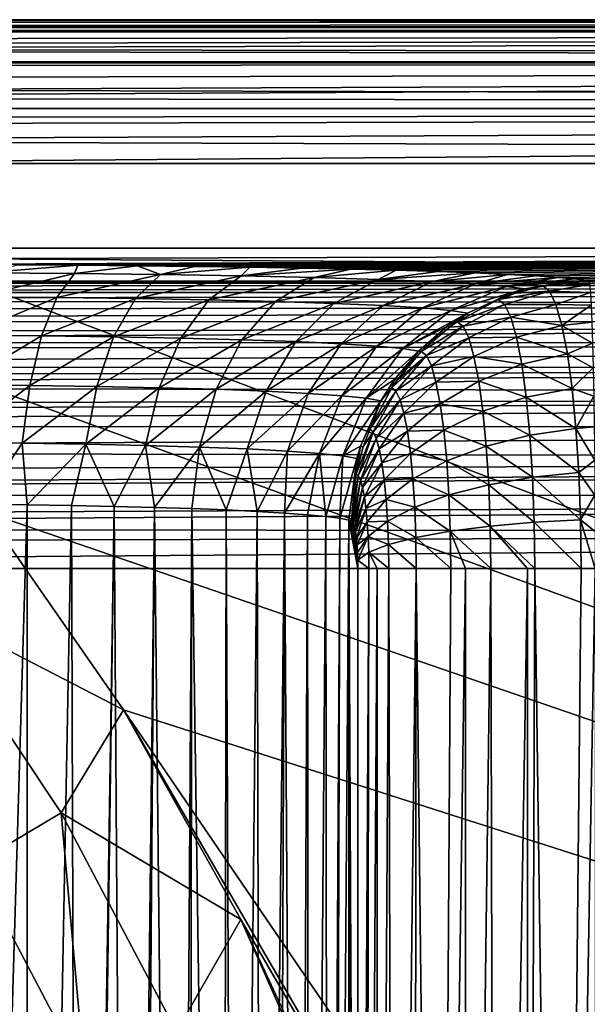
# Model space of a CAD drawing. Header units: metres. Extents: x -104 to 104, y -111 to 38.
# Tile 818 of 848: x 21 to 27, y 11 to 21. Entities that reach past the tile are written whole.
import ezdxf

# ---------------------------------------------------------------- set-up
doc = ezdxf.new("R2010")
doc.units = ezdxf.units.M
doc.layers.add('solid_509367_AD153', color=7, linetype='CONTINUOUS')

msp = doc.modelspace()

# ---------------------------------------------------------------- linework, layer by layer
at = {"layer": 'solid_509367_AD153'}
for points in [[(76.5, 21, -11.5), (88.5, 21, -17.5), (-88.5, 21, -17.5)], [(88.5, 20.886271, -18.072937), (-88.5, 21, -17.5), (88.5, 21, -17.5)], [(65, 21), (-88.5, 21, -17.5), (0, 21, 17.5)], [(75.632744, 21, -11.466357), (76.5, 21, -11.5), (-88.5, 21, -17.5)], [(74.779747, 21, -11.370247), (75.632744, 21, -11.466357), (-88.5, 21, -17.5)], [(73.94101, 21, -11.211671), (74.779747, 21, -11.370247), (-88.5, 21, -17.5)], [(73.112015, 21, -10.989048), (73.94101, 21, -11.211671), (-88.5, 21, -17.5)], [(72.297272, 21, -10.703959), (73.112015, 21, -10.989048), (-88.5, 21, -17.5)], [(71.510338, 21, -10.361142), (72.297272, 21, -10.703959), (-88.5, 21, -17.5)], [(70.751663, 21, -9.959632), (71.510338, 21, -10.361142), (-88.5, 21, -17.5)], [(70.02079, 21, -9.500394), (70.751663, 21, -9.959632), (-88.5, 21, -17.5)], [(69.329865, 21, -8.991062), (70.02079, 21, -9.500394), (-88.5, 21, -17.5)], [(68.679558, 21, -8.430799), (69.329865, 21, -8.991062), (-88.5, 21, -17.5)], [(68.069199, 21, -7.82044), (68.679558, 21, -8.430799), (-88.5, 21, -17.5)], [(67.508942, 21, -7.170133), (68.069199, 21, -7.82044), (-88.5, 21, -17.5)], [(66.999603, 21, -6.479209), (67.508942, 21, -7.170133), (-88.5, 21, -17.5)], [(66.540367, 21, -5.748336), (66.999603, 21, -6.479209), (-88.5, 21, -17.5)], [(66.138855, 21, -4.989663), (66.540367, 21, -5.748336), (-88.5, 21, -17.5)], [(65.796043, 21, -4.202725), (66.138855, 21, -4.989663), (-88.5, 21, -17.5)], [(65.510948, 21, -3.387987), (65.796043, 21, -4.202725), (-88.5, 21, -17.5)], [(65.28833, 21, -2.558991), (65.510948, 21, -3.387987), (-88.5, 21, -17.5)], [(65.129219, 21, -1.715499), (65.28833, 21, -2.558991), (-88.5, 21, -17.5)], [(65.03257, 21, -0.857749), (65.129219, 21, -1.715499), (-88.5, 21, -17.5)], [(65, 21), (65.03257, 21, -0.857749), (-88.5, 21, -17.5)], [(-88.5, 20.886271, -18.072937), (-88.5, 21, -17.5), (88.5, 20.886271, -18.072937)], [(72.297272, 21, 10.703959), (0, 21, 17.5), (88.5, 21, 17.5)], [(1.438565, 20.99082, 17.665693), (88.5, 21, 17.5), (0, 21, 17.5)], [(65.03257, 21, 0.857749), (65, 21), (0, 21, 17.5)], [(65.129219, 21, 1.715499), (65.03257, 21, 0.857749), (0, 21, 17.5)], [(65.28833, 21, 2.558991), (65.129219, 21, 1.715499), (0, 21, 17.5)], [(65.510948, 21, 3.387987), (65.28833, 21, 2.558991), (0, 21, 17.5)], [(65.796043, 21, 4.202725), (65.510948, 21, 3.387987), (0, 21, 17.5)], [(66.138855, 21, 4.989663), (65.796043, 21, 4.202725), (0, 21, 17.5)], [(66.540367, 21, 5.748336), (66.138855, 21, 4.989663), (0, 21, 17.5)], [(66.999603, 21, 6.479209), (66.540367, 21, 5.748336), (0, 21, 17.5)], [(67.508942, 21, 7.170133), (66.999603, 21, 6.479209), (0, 21, 17.5)], [(68.069199, 21, 7.82044), (67.508942, 21, 7.170133), (0, 21, 17.5)], [(68.679558, 21, 8.430799), (68.069199, 21, 7.82044), (0, 21, 17.5)], [(69.329865, 21, 8.991062), (68.679558, 21, 8.430799), (0, 21, 17.5)], [(70.02079, 21, 9.500394), (69.329865, 21, 8.991062), (0, 21, 17.5)], [(70.751663, 21, 9.959632), (70.02079, 21, 9.500394), (0, 21, 17.5)], [(71.510338, 21, 10.361142), (70.751663, 21, 9.959632), (0, 21, 17.5)], [(72.297272, 21, 10.703959), (71.510338, 21, 10.361142), (0, 21, 17.5)], [(1.438565, 20.99082, 17.665693), (2.599583, 20.969931, 17.798836), (88.5, 21, 17.5)], [(2.599583, 20.969931, 17.798836), (2.794907, 20.965233, 17.821079), (88.5, 21, 17.5)], [(2.794907, 20.965233, 17.821079), (4.094866, 20.925119, 17.968012), (88.5, 21, 17.5)], [(88.5, 20.885818, 18.074024), (88.5, 21, 17.5), (4.094866, 20.925119, 17.968012)], [(-88.5, 20.886271, -18.072937), (88.5, 20.886271, -18.072937), (88.5, 20.561077, -18.560244)], [(-88.5, 20.886271, -18.072937), (88.5, 20.561077, -18.560244), (-88.5, 20.561077, -18.560244)], [(88.5, 20.885818, 18.074024), (4.094866, 20.925119, 17.968012), (5.176643, 20.879919, 18.08807)], [(88.5, 20.885818, 18.074024), (5.176643, 20.879919, 18.08807), (5.431446, 20.867682, 18.115993)], [(88.5, 20.885818, 18.074024), (5.431446, 20.867682, 18.115993), (6.852902, 20.787809, 18.269121)], [(88.5, 20.885818, 18.074024), (6.852902, 20.787809, 18.269121), (7.71827, 20.72963, 18.359076)], [(88.5, 20.885818, 18.074024), (7.71827, 20.72963, 18.359076), (8.364735, 20.681011, 18.424778)], [(88.5, 20.560244, 18.561077), (88.5, 20.885818, 18.074024), (8.364735, 20.681011, 18.424778)], [(88.5, 20.560244, 18.561077), (8.364735, 20.681011, 18.424778), (9.930074, 20.545269, 18.57583)], [(-88.5, 20.561077, -18.560244), (88.5, 20.561077, -18.560244), (88.5, 20.074024, -18.885818)], [(-88.5, 20.561077, -18.560244), (88.5, 20.074024, -18.885818), (-88.5, 20.074024, -18.885818)], [(88.5, 20.560244, 18.561077), (9.930074, 20.545269, 18.57583), (10.211987, 20.517963, 18.601704)], [(88.5, 20.560244, 18.561077), (10.211987, 20.517963, 18.601704), (11.512659, 20.37952, 18.71509)], [(88.5, 20.560244, 18.561077), (11.512659, 20.37952, 18.71509), (12.634016, 20.244062, 18.802448)], [(88.5, 20.560244, 18.561077), (12.634016, 20.244062, 18.802448), (13.07672, 20.185892, 18.833998)], [(88.5, 20.072937, 18.886271), (88.5, 20.560244, 18.561077), (13.07672, 20.185892, 18.833998)], [(88.5, 20.072937, 18.886271), (13.07672, 20.185892, 18.833998), (14.532368, 19.97542, 18.922665)], [(-88.5, 20.074024, -18.885818), (88.5, 19.5, -19), (-88.5, 19.5, -19)], [(-88.5, 20.074024, -18.885818), (88.5, 20.074024, -18.885818), (88.5, 19.5, -19)], [(88.5, 20.072937, 18.886271), (14.532368, 19.97542, 18.922665), (14.960504, 19.907318, 18.943638)], [(88.5, 20.072937, 18.886271), (14.960504, 19.907318, 18.943638), (15.905083, 19.745672, 18.979744)], [(88.5, 20.072937, 18.886271), (15.905083, 19.745672, 18.979744), (17.197384, 19.5, 19)], [(88.5, 20.072937, 18.886271), (17.197384, 19.5, 19), (88.5, 19.5, 19)], [(-88.5, -7.5, -19), (-88.5, 19.5, -19), (88.5, 19.5, -19)], [(-36.57795, -7.5, -19), (-88.5, -7.5, -19), (88.5, 19.5, -19)], [(-34.248123, -7.626659, -19), (-36.57795, -7.5, -19), (88.5, 19.5, -19)], [(-31.945723, -8.004942, -19), (-34.248123, -7.626659, -19), (88.5, 19.5, -19)], [(31.945723, -8.004942, -19), (-31.945723, -8.004942, -19), (88.5, 19.5, -19)], [(88.5, -7.5, 19), (17.197384, 19.5, 19), (18.989754, 17.759771, 19)], [(88.5, -7.5, 19), (88.5, 19.5, 19), (17.197384, 19.5, 19)], [(3.659123, 18.457233, 6.109375), (3.499143, 18.617212), (56.05452, 18.617212)], [(55.855282, 18.272121, -13.178531), (56.05452, 18.617212), (3.499143, 18.617212)], [(55.855282, 18.272121, -13.178531), (3.499143, 18.617212), (3.844235, 18.272121, -13.178531)], [(19.633661, 18.44628, 6.527682), (3.659123, 18.457233, 6.109375), (56.05452, 18.617212)], [(20.288412, 18.44507, 6.573839), (19.633661, 18.44628, 6.527682), (56.05452, 18.617212)], [(20.930683, 18.442413, 6.6753), (20.288412, 18.44507, 6.573839), (56.05452, 18.617212)], [(21.56208, 18.438297, 6.83248), (20.930683, 18.442413, 6.6753), (56.05452, 18.617212)], [(22.181149, 18.432734, 7.045004), (21.56208, 18.438297, 6.83248), (56.05452, 18.617212)], [(22.778181, 18.425777, 7.310598), (22.181149, 18.432734, 7.045004), (56.05452, 18.617212)], [(23.355278, 18.417406, 7.630318), (22.778181, 18.425777, 7.310598), (56.05452, 18.617212)], [(23.900295, 18.407791, 7.99751), (23.355278, 18.417406, 7.630318), (56.05452, 18.617212)], [(24.410837, 18.396955, 8.411308), (23.900295, 18.407791, 7.99751), (56.05452, 18.617212)], [(24.884159, 18.384964, 8.869212), (24.410837, 18.396955, 8.411308), (56.05452, 18.617212)], [(25.316898, 18.371859, 9.369721), (24.884159, 18.384964, 8.869212), (56.05452, 18.617212)], [(25.707644, 18.3577, 9.910377), (25.316898, 18.371859, 9.369721), (56.05452, 18.617212)], [(26.046844, 18.342749, 10.481333), (25.707644, 18.3577, 9.910377), (56.05452, 18.617212)], [(26.336111, 18.326954, 11.084579), (26.046844, 18.342749, 10.481333), (56.05452, 18.617212)], [(26.569088, 18.310757, 11.703097), (26.336111, 18.326954, 11.084579), (56.05452, 18.617212)], [(26.74481, 18.294224, 12.334442), (26.569088, 18.310757, 11.703097), (56.05452, 18.617212)], [(26.864346, 18.277285, 12.981315), (26.74481, 18.294224, 12.334442), (56.05452, 18.617212)], [(26.864346, 18.277285, 12.981315), (56.05452, 18.617212), (26.892063, 18.272121, 13.178531)], [(20.583405, 18.357265, 7.210706), (20.930683, 18.442413, 6.6753), (21.56208, 18.438297, 6.83248)], [(20.583405, 18.357265, 7.210706), (21.56208, 18.438297, 6.83248), (21.525801, 18.350767, 7.440374)], [(21.525801, 18.350767, 7.440374), (21.56208, 18.438297, 6.83248), (22.181149, 18.432734, 7.045004)], [(21.525801, 18.350767, 7.440374), (22.181149, 18.432734, 7.045004), (22.425621, 18.340521, 7.800667)], [(22.425621, 18.340521, 7.800667), (22.181149, 18.432734, 7.045004), (22.778181, 18.425777, 7.310598)], [(22.425621, 18.340521, 7.800667), (22.778181, 18.425777, 7.310598), (23.355278, 18.417406, 7.630318)], [(22.425621, 18.340521, 7.800667), (23.355278, 18.417406, 7.630318), (23.265148, 18.326765, 8.28416)], [(23.265148, 18.326765, 8.28416), (23.355278, 18.417406, 7.630318), (23.900295, 18.407791, 7.99751)], [(23.265148, 18.326765, 8.28416), (23.900295, 18.407791, 7.99751), (24.410837, 18.396955, 8.411308)], [(23.265148, 18.326765, 8.28416), (24.410837, 18.396955, 8.411308), (24.027466, 18.309778, 8.880816)], [(24.027466, 18.309778, 8.880816), (24.410837, 18.396955, 8.411308), (24.884159, 18.384964, 8.869212)], [(20.583405, 18.357265, 7.210706), (21.525801, 18.350767, 7.440374), (20.482544, 18.106125, 7.803629)], [(21.525801, 18.350767, 7.440374), (21.342016, 18.09963, 8.013054), (20.482544, 18.106125, 7.803629)], [(21.525801, 18.350767, 7.440374), (22.425621, 18.340521, 7.800667), (21.342016, 18.09963, 8.013054)], [(22.425621, 18.340521, 7.800667), (22.162674, 18.089392, 8.341594), (21.342016, 18.09963, 8.013054)], [(22.425621, 18.340521, 7.800667), (23.265148, 18.326765, 8.28416), (22.162674, 18.089392, 8.341594)], [(23.265148, 18.326765, 8.28416), (22.928371, 18.075647, 8.782484), (22.162674, 18.089392, 8.341594)], [(23.265148, 18.326765, 8.28416), (24.027466, 18.309778, 8.880816), (22.928371, 18.075647, 8.782484)], [(24.027466, 18.309778, 8.880816), (23.623676, 18.058672, 9.32658), (22.928371, 18.075647, 8.782484)], [(24.027466, 18.309778, 8.880816), (24.697447, 18.289904, 9.578364), (23.623676, 18.058672, 9.32658)], [(24.697447, 18.289904, 9.578364), (24.234797, 18.038811, 9.962699), (23.623676, 18.058672, 9.32658)], [(24.027466, 18.309778, 8.880816), (24.884159, 18.384964, 8.869212), (24.697447, 18.289904, 9.578364)], [(24.697447, 18.289904, 9.578364), (25.261934, 18.267548, 10.362536), (24.234797, 18.038811, 9.962699)], [(24.697447, 18.289904, 9.578364), (24.884159, 18.384964, 8.869212), (25.316898, 18.371859, 9.369721)], [(24.697447, 18.289904, 9.578364), (25.316898, 18.371859, 9.369721), (25.707644, 18.3577, 9.910377)], [(24.697447, 18.289904, 9.578364), (25.707644, 18.3577, 9.910377), (25.261934, 18.267548, 10.362536)], [(25.261934, 18.267548, 10.362536), (25.707644, 18.3577, 9.910377), (26.046844, 18.342749, 10.481333)], [(25.261934, 18.267548, 10.362536), (26.046844, 18.342749, 10.481333), (25.709913, 18.243139, 11.217303)], [(25.709913, 18.243139, 11.217303), (26.046844, 18.342749, 10.481333), (26.336111, 18.326954, 11.084579)], [(25.709913, 18.243139, 11.217303), (26.336111, 18.326954, 11.084579), (26.569088, 18.310757, 11.703097)], [(25.709913, 18.243139, 11.217303), (26.569088, 18.310757, 11.703097), (26.032957, 18.21714, 12.125732)], [(26.032957, 18.21714, 12.125732), (26.569088, 18.310757, 11.703097), (26.74481, 18.294224, 12.334442)], [(26.032957, 18.21714, 12.125732), (26.74481, 18.294224, 12.334442), (26.864346, 18.277285, 12.981315)], [(3.846809, 18.254589, -13.433195), (55.855282, 18.272121, -13.178531), (3.844235, 18.272121, -13.178531)], [(3.846809, 18.254589, -13.433195), (55.851868, 18.237394, -13.561793), (55.855282, 18.272121, -13.178531)], [(3.846809, 18.254589, -13.433195), (3.853082, 18.215439, -13.685605), (55.851868, 18.237394, -13.561793)], [(3.853082, 18.215439, -13.685605), (3.863055, 18.154915, -13.933924), (55.851868, 18.237394, -13.561793)], [(3.863055, 18.154915, -13.933924), (55.843925, 18.153858, -13.937565), (55.851868, 18.237394, -13.561793)], [(25.261934, 18.267548, 10.362536), (24.749733, 18.016464, 10.677839), (24.234797, 18.038811, 9.962699)], [(25.261934, 18.267548, 10.362536), (25.709913, 18.243139, 11.217303), (24.749733, 18.016464, 10.677839)], [(25.709913, 18.243139, 11.217303), (25.158434, 17.992065, 11.457388), (24.749733, 18.016464, 10.677839)], [(25.709913, 18.243139, 11.217303), (26.032957, 18.21714, 12.125732), (25.158434, 17.992065, 11.457388)], [(26.032957, 18.21714, 12.125732), (25.453207, 17.966078, 12.285912), (25.158434, 17.992065, 11.457388)], [(26.032957, 18.21714, 12.125732), (26.225042, 18.19017, 13.068881), (25.453207, 17.966078, 12.285912)], [(26.225042, 18.19017, 13.068881), (26.101032, 18.152723, 13.085329), (25.453207, 17.966078, 12.285912)], [(26.032957, 18.21714, 12.125732), (26.864346, 18.277285, 12.981315), (26.225042, 18.19017, 13.068881)], [(26.128748, 18.147558, 13.282546), (26.101032, 18.152723, 13.085329), (26.225042, 18.19017, 13.068881)], [(26.41304, 18.223131, 13.24457), (26.128748, 18.147558, 13.282546), (26.225042, 18.19017, 13.068881)], [(26.482523, 18.167503, 13.738966), (26.128748, 18.147558, 13.282546), (26.41304, 18.223131, 13.24457)], [(26.41304, 18.223131, 13.24457), (26.225042, 18.19017, 13.068881), (26.864346, 18.277285, 12.981315)], [(26.41304, 18.223131, 13.24457), (26.864346, 18.277285, 12.981315), (26.892063, 18.272121, 13.178531)], [(26.901155, 18.237242, 13.562768), (26.41304, 18.223131, 13.24457), (26.892063, 18.272121, 13.178531)], [(26.482523, 18.167503, 13.738966), (26.41304, 18.223131, 13.24457), (26.901155, 18.237242, 13.562768)], [(26.482523, 18.167503, 13.738966), (26.901155, 18.237242, 13.562768), (26.909933, 18.153328, 13.939389)], [(3.863055, 18.154915, -13.933924), (3.876951, 18.073442, -14.176271), (55.843925, 18.153858, -13.937565)], [(3.876951, 18.073442, -14.176271), (55.831367, 18.022877, -14.299581), (55.843925, 18.153858, -13.937565)], [(20.482544, 18.106125, 7.803629), (21.342016, 18.09963, 8.013054), (20.395218, 17.708059, 8.312272)], [(21.342016, 18.09963, 8.013054), (21.182936, 17.701569, 8.504021), (20.395218, 17.708059, 8.312272)], [(21.342016, 18.09963, 8.013054), (22.162674, 18.089392, 8.341594), (21.182936, 17.701569, 8.504021)], [(22.162674, 18.089392, 8.341594), (21.935181, 17.691343, 8.804855), (21.182936, 17.701569, 8.504021)], [(22.162674, 18.089392, 8.341594), (22.928371, 18.075647, 8.782484), (21.935181, 17.691343, 8.804855)], [(26.101032, 18.152723, 13.085329), (25.628546, 17.939108, 13.146139), (25.453207, 17.966078, 12.285912)], [(25.948982, 18.080221, 13.306046), (25.628546, 17.939108, 13.146139), (26.101032, 18.152723, 13.085329)], [(26.482523, 18.167503, 13.738966), (25.948982, 18.080221, 13.306046), (26.128748, 18.147558, 13.282546)], [(26.01511, 18.027279, 13.77657), (25.948982, 18.080221, 13.306046), (26.482523, 18.167503, 13.738966)], [(26.128748, 18.147558, 13.282546), (25.948982, 18.080221, 13.306046), (26.101032, 18.152723, 13.085329)], [(26.01511, 18.027279, 13.77657), (26.482523, 18.167503, 13.738966), (26.549816, 18.028032, 14.217788)], [(26.549816, 18.028032, 14.217788), (26.482523, 18.167503, 13.738966), (26.909933, 18.153328, 13.939389)], [(26.549816, 18.028032, 14.217788), (26.909933, 18.153328, 13.939389), (26.918415, 18.021751, 14.302158)], [(3.876951, 18.073442, -14.176271), (3.895705, 17.964806, -14.424759), (55.831367, 18.022877, -14.299581)], [(3.895705, 17.964806, -14.424759), (3.915165, 17.849859, -14.636415), (55.831367, 18.022877, -14.299581)], [(3.915165, 17.849859, -14.636415), (55.814468, 17.846479, -14.642067), (55.831367, 18.022877, -14.299581)], [(22.928371, 18.075647, 8.782484), (22.637182, 17.677616, 9.208613), (21.935181, 17.691343, 8.804855)], [(22.928371, 18.075647, 8.782484), (23.623676, 18.058672, 9.32658), (22.637182, 17.677616, 9.208613)], [(23.623676, 18.058672, 9.32658), (23.274817, 17.66066, 9.706962), (22.637182, 17.677616, 9.208613)], [(23.623676, 18.058672, 9.32658), (24.234797, 18.038811, 9.962699), (23.274817, 17.66066, 9.706962)], [(24.234797, 18.038811, 9.962699), (23.835451, 17.640818, 10.289701), (23.274817, 17.66066, 9.706962)], [(24.234797, 18.038811, 9.962699), (24.749733, 18.016464, 10.677839), (23.835451, 17.640818, 10.289701)], [(24.749733, 18.016464, 10.677839), (24.308071, 17.618488, 10.944967), (23.835451, 17.640818, 10.289701)], [(24.749733, 18.016464, 10.677839), (25.158434, 17.992065, 11.457388), (24.308071, 17.618488, 10.944967)], [(25.158434, 17.992065, 11.457388), (24.683441, 17.594107, 11.659417), (24.308071, 17.618488, 10.944967)], [(25.158434, 17.992065, 11.457388), (25.453207, 17.966078, 12.285912), (24.683441, 17.594107, 11.659417)], [(25.948982, 18.080221, 13.306046), (25.521072, 17.848877, 13.360127), (25.628546, 17.939108, 13.146139)], [(26.01511, 18.027279, 13.77657), (25.521072, 17.848877, 13.360127), (25.948982, 18.080221, 13.306046)], [(25.58177, 17.800285, 13.792006), (25.521072, 17.848877, 13.360127), (26.01511, 18.027279, 13.77657)], [(25.58177, 17.800285, 13.792006), (26.01511, 18.027279, 13.77657), (26.079155, 17.894545, 14.232264)], [(26.079155, 17.894545, 14.232264), (26.01511, 18.027279, 13.77657), (26.549816, 18.028032, 14.217788)], [(26.079155, 17.894545, 14.232264), (26.549816, 18.028032, 14.217788), (26.612915, 17.8083, 14.666754)], [(26.612915, 17.8083, 14.666754), (26.549816, 18.028032, 14.217788), (26.918415, 18.021751, 14.302158)], [(26.612915, 17.8083, 14.666754), (26.918415, 18.021751, 14.302158), (26.926413, 17.844671, 14.645079)], [(25.453207, 17.966078, 12.285912), (24.954464, 17.568132, 12.418944), (24.683441, 17.594107, 11.659417)], [(25.453207, 17.966078, 12.285912), (25.628546, 17.939108, 13.146139), (24.954464, 17.568132, 12.418944)], [(25.628546, 17.939108, 13.146139), (25.412094, 17.796789, 13.172832), (24.954464, 17.568132, 12.418944)], [(25.43981, 17.791624, 13.370049), (25.412094, 17.796789, 13.172832), (25.628546, 17.939108, 13.146139)], [(25.521072, 17.848877, 13.360127), (25.43981, 17.791624, 13.370049), (25.628546, 17.939108, 13.146139)], [(25.640551, 17.678455, 14.210259), (25.58177, 17.800285, 13.792006), (26.079155, 17.894545, 14.232264)], [(25.640551, 17.678455, 14.210259), (26.079155, 17.894545, 14.232264), (26.139202, 17.685432, 14.659532)], [(26.139202, 17.685432, 14.659532), (26.079155, 17.894545, 14.232264), (26.612915, 17.8083, 14.666754)], [(3.915165, 17.849859, -14.636415), (3.938754, 17.709135, -14.850992), (55.814468, 17.846479, -14.642067)], [(3.938754, 17.709135, -14.850992), (3.952031, 17.630051, -14.956076), (55.814468, 17.846479, -14.642067)], [(3.952031, 17.630051, -14.956076), (55.793301, 17.627413, -14.95942), (55.814468, 17.846479, -14.642067)], [(25.412094, 17.796789, 13.172832), (25.116045, 17.541166, 13.207746), (24.954464, 17.568132, 12.418944)], [(25.14571, 17.53797, 13.40474), (25.116045, 17.541166, 13.207746), (25.412094, 17.796789, 13.172832)], [(25.58177, 17.800285, 13.792006), (25.14571, 17.53797, 13.40474), (25.43981, 17.791624, 13.370049)], [(25.199108, 17.495218, 13.784682), (25.14571, 17.53797, 13.40474), (25.58177, 17.800285, 13.792006)], [(25.43981, 17.791624, 13.370049), (25.14571, 17.53797, 13.40474), (25.412094, 17.796789, 13.172832)], [(25.199108, 17.495218, 13.784682), (25.58177, 17.800285, 13.792006), (25.640551, 17.678455, 14.210259)], [(25.58177, 17.800285, 13.792006), (25.43981, 17.791624, 13.370049), (25.521072, 17.848877, 13.360127)], [(26.139202, 17.685432, 14.659532), (26.612915, 17.8083, 14.666754), (26.670031, 17.513971, 15.073157)], [(26.612915, 17.8083, 14.666754), (26.926413, 17.844671, 14.645079), (26.933867, 17.625008, 14.962461)], [(26.670031, 17.513971, 15.073157), (26.612915, 17.8083, 14.666754), (26.933867, 17.625008, 14.962461)], [(88.5, -7.5, 19), (18.989754, 17.759771, 19), (20.601439, 15.860648, 19)], [(20.395218, 17.708059, 8.312272), (21.182936, 17.701569, 8.504021), (20.327358, 17.190123, 8.702064)], [(21.182936, 17.701569, 8.504021), (21.059374, 17.183638, 8.879905), (20.327358, 17.190123, 8.702064)], [(21.182936, 17.701569, 8.504021), (21.935181, 17.691343, 8.804855), (21.059374, 17.183638, 8.879905)], [(21.935181, 17.691343, 8.804855), (21.758602, 17.173431, 9.158964), (21.059374, 17.183638, 8.879905)], [(21.935181, 17.691343, 8.804855), (22.637182, 17.677616, 9.208613), (21.758602, 17.173431, 9.158964)], [(22.637182, 17.677616, 9.208613), (22.411375, 17.159725, 9.533585), (21.758602, 17.173431, 9.158964)], [(22.637182, 17.677616, 9.208613), (23.274817, 17.66066, 9.706962), (22.411375, 17.159725, 9.533585)], [(25.250818, 17.388048, 14.152619), (25.199108, 17.495218, 13.784682), (25.640551, 17.678455, 14.210259)], [(25.250818, 17.388048, 14.152619), (25.640551, 17.678455, 14.210259), (25.695663, 17.486534, 14.602403)], [(25.695663, 17.486534, 14.602403), (25.640551, 17.678455, 14.210259), (26.139202, 17.685432, 14.659532)], [(25.695663, 17.486534, 14.602403), (26.139202, 17.685432, 14.659532), (26.193558, 17.40534, 15.046279)], [(26.193558, 17.40534, 15.046279), (26.139202, 17.685432, 14.659532), (26.670031, 17.513971, 15.073157)], [(3.952031, 17.630051, -14.956076), (3.965367, 17.550339, -15.05305), (55.793301, 17.627413, -14.95942)], [(3.965367, 17.550339, -15.05305), (3.994494, 17.374416, -15.241185), (55.793301, 17.627413, -14.95942)], [(3.994494, 17.374416, -15.241185), (55.768414, 17.368996, -15.246491), (55.793301, 17.627413, -14.95942)], [(23.274817, 17.66066, 9.706962), (23.004602, 17.142794, 9.996105), (22.411375, 17.159725, 9.533585)], [(23.274817, 17.66066, 9.706962), (23.835451, 17.640818, 10.289701), (23.004602, 17.142794, 9.996105)], [(23.835451, 17.640818, 10.289701), (23.526552, 17.122976, 10.537142), (23.004602, 17.142794, 9.996105)], [(23.835451, 17.640818, 10.289701), (24.308071, 17.618488, 10.944967), (23.526552, 17.122976, 10.537142)], [(24.308071, 17.618488, 10.944967), (23.966969, 17.100668, 11.145764), (23.526552, 17.122976, 10.537142)], [(24.308071, 17.618488, 10.944967), (24.683441, 17.594107, 11.659417), (23.966969, 17.100668, 11.145764)], [(24.683441, 17.594107, 11.659417), (24.317217, 17.076307, 11.809659), (23.966969, 17.100668, 11.145764)], [(24.683441, 17.594107, 11.659417), (24.954464, 17.568132, 12.418944), (24.317217, 17.076307, 11.809659)], [(26.670031, 17.513971, 15.073157), (26.933867, 17.625008, 14.962461), (26.940552, 17.366402, 15.249022)], [(24.954464, 17.568132, 12.418944), (24.570629, 17.050356, 12.515788), (24.317217, 17.076307, 11.809659)], [(24.954464, 17.568132, 12.418944), (25.116045, 17.541166, 13.207746), (24.570629, 17.050356, 12.515788)], [(25.116045, 17.541166, 13.207746), (24.864658, 17.244164, 13.235299), (24.570629, 17.050356, 12.515788)], [(25.199108, 17.495218, 13.784682), (24.837282, 17.15941, 13.438174), (24.892376, 17.238998, 13.432515)], [(24.881792, 17.123775, 13.75488), (24.837282, 17.15941, 13.438174), (25.199108, 17.495218, 13.784682)], [(24.892376, 17.238998, 13.432515), (24.864658, 17.244164, 13.235299), (25.116045, 17.541166, 13.207746)], [(24.881792, 17.123775, 13.75488), (25.199108, 17.495218, 13.784682), (25.250818, 17.388048, 14.152619)], [(25.14571, 17.53797, 13.40474), (24.892376, 17.238998, 13.432515), (25.116045, 17.541166, 13.207746)], [(25.199108, 17.495218, 13.784682), (24.892376, 17.238998, 13.432515), (25.14571, 17.53797, 13.40474)], [(25.299295, 17.219231, 14.497557), (25.250818, 17.388048, 14.152619), (25.695663, 17.486534, 14.602403)], [(25.299295, 17.219231, 14.497557), (25.695663, 17.486534, 14.602403), (25.745544, 17.229486, 14.957331)], [(25.745544, 17.229486, 14.957331), (25.695663, 17.486534, 14.602403), (26.193558, 17.40534, 15.046279)], [(26.193558, 17.40534, 15.046279), (26.670031, 17.513971, 15.073157), (26.719458, 17.153044, 15.424841)], [(26.719458, 17.153044, 15.424841), (26.670031, 17.513971, 15.073157), (26.940552, 17.366402, 15.249022)], [(3.994494, 17.374416, -15.241185), (4.011302, 17.272234, -15.336885), (55.768414, 17.368996, -15.246491)], [(4.011302, 17.272234, -15.336885), (4.026123, 17.182425, -15.414016), (55.768414, 17.368996, -15.246491)], [(4.026123, 17.182425, -15.414016), (55.740273, 17.07493, -15.498664), (55.768414, 17.368996, -15.246491)], [(24.924892, 17.034451, 14.061552), (24.881792, 17.123775, 13.75488), (25.250818, 17.388048, 14.152619)], [(24.924892, 17.034451, 14.061552), (25.250818, 17.388048, 14.152619), (25.299295, 17.219231, 14.497557)], [(25.745544, 17.229486, 14.957331), (26.193558, 17.40534, 15.046279), (26.240591, 17.061884, 15.380939)], [(26.240591, 17.061884, 15.380939), (26.193558, 17.40534, 15.046279), (26.719458, 17.153044, 15.424841)], [(26.719458, 17.153044, 15.424841), (26.940552, 17.366402, 15.249022), (26.946413, 17.073153, 15.499997)], [(4.026123, 17.182425, -15.414016), (4.060264, 16.975794, -15.57002), (55.740273, 17.07493, -15.498664)], [(20.327358, 17.190123, 8.702064), (21.059374, 17.183638, 8.879905), (20.283577, 16.587523, 8.946509)], [(21.059374, 17.183638, 8.879905), (20.979729, 16.581043, 9.115157), (20.283577, 16.587523, 8.946509)], [(21.059374, 17.183638, 8.879905), (21.758602, 17.173431, 9.158964), (20.979729, 16.581043, 9.115157)], [(21.758602, 17.173431, 9.158964), (21.644939, 16.570858, 9.379853), (20.979729, 16.581043, 9.115157)], [(21.758602, 17.173431, 9.158964), (22.411375, 17.159725, 9.533585), (21.644939, 16.570858, 9.379853)], [(22.411375, 17.159725, 9.533585), (22.266294, 16.557177, 9.73531), (21.644939, 16.570858, 9.379853)], [(22.411375, 17.159725, 9.533585), (23.004602, 17.142794, 9.996105), (22.266294, 16.557177, 9.73531)], [(24.864658, 17.244164, 13.235299), (24.722376, 17.023394, 13.249514), (24.570629, 17.050356, 12.515788)], [(24.837282, 17.15941, 13.438174), (24.607611, 16.727715, 13.459148), (24.722376, 17.023394, 13.249514)], [(24.881792, 17.123775, 13.75488), (24.607611, 16.727715, 13.459148), (24.837282, 17.15941, 13.438174)], [(24.837282, 17.15941, 13.438174), (24.722376, 17.023394, 13.249514), (24.864658, 17.244164, 13.235299)], [(24.892376, 17.238998, 13.432515), (24.837282, 17.15941, 13.438174), (24.864658, 17.244164, 13.235299)], [(24.965292, 16.893764, 14.349012), (24.924892, 17.034451, 14.061552), (25.299295, 17.219231, 14.497557)], [(24.965292, 16.893764, 14.349012), (25.299295, 17.219231, 14.497557), (25.343168, 16.993153, 14.809722)], [(25.343168, 16.993153, 14.809722), (25.299295, 17.219231, 14.497557), (25.745544, 17.229486, 14.957331)], [(25.343168, 16.993153, 14.809722), (25.745544, 17.229486, 14.957331), (25.788706, 16.914314, 15.264433)], [(25.788706, 16.914314, 15.264433), (25.745544, 17.229486, 14.957331), (26.240591, 17.061884, 15.380939)], [(4.060264, 16.975794, -15.57002), (4.073446, 16.895926, -15.623212), (55.740273, 17.07493, -15.498664)], [(4.073446, 16.895926, -15.623212), (4.096447, 16.756243, -15.707764), (55.740273, 17.07493, -15.498664)], [(4.096447, 16.756243, -15.707764), (55.709213, 16.750387, -15.711085), (55.740273, 17.07493, -15.498664)], [(23.004602, 17.142794, 9.996105), (22.831396, 16.540276, 10.174358), (22.266294, 16.557177, 9.73531)], [(23.004602, 17.142794, 9.996105), (23.526552, 17.122976, 10.537142), (22.831396, 16.540276, 10.174358)], [(23.526552, 17.122976, 10.537142), (23.329094, 16.520485, 10.688205), (22.831396, 16.540276, 10.174358)], [(23.526552, 17.122976, 10.537142), (23.966969, 17.100668, 11.145764), (23.329094, 16.520485, 10.688205)], [(23.966969, 17.100668, 11.145764), (23.749607, 16.498203, 11.266582), (23.329094, 16.520485, 10.688205)], [(23.966969, 17.100668, 11.145764), (24.317217, 17.076307, 11.809659), (23.749607, 16.498203, 11.266582)], [(24.317217, 17.076307, 11.809659), (24.084654, 16.473866, 11.897902), (23.749607, 16.498203, 11.266582)], [(24.317217, 17.076307, 11.809659), (24.570629, 17.050356, 12.515788), (24.084654, 16.473866, 11.897902)], [(24.641985, 16.700193, 13.70374), (24.607611, 16.727715, 13.459148), (24.881792, 17.123775, 13.75488)], [(24.641985, 16.700193, 13.70374), (24.881792, 17.123775, 13.75488), (24.924892, 17.034451, 14.061552)], [(25.788706, 16.914314, 15.264433), (26.240591, 17.061884, 15.380939), (26.278849, 16.664717, 15.653162)], [(26.240591, 17.061884, 15.380939), (26.719458, 17.153044, 15.424841), (26.759663, 16.735657, 15.710923)], [(26.278849, 16.664717, 15.653162), (26.240591, 17.061884, 15.380939), (26.759663, 16.735657, 15.710923)], [(26.759663, 16.735657, 15.710923), (26.719458, 17.153044, 15.424841), (26.946413, 17.073153, 15.499997)], [(26.759663, 16.735657, 15.710923), (26.946413, 17.073153, 15.499997), (26.951374, 16.750141, 15.711225)], [(24.570629, 17.050356, 12.515788), (24.327793, 16.447941, 12.56986), (24.084654, 16.473866, 11.897902)], [(24.570629, 17.050356, 12.515788), (24.722376, 17.023394, 13.249514), (24.327793, 16.447941, 12.56986)], [(24.722376, 17.023394, 13.249514), (24.512068, 16.548693, 13.266641), (24.327793, 16.447941, 12.56986)], [(24.539783, 16.543528, 13.463858), (24.512068, 16.548693, 13.266641), (24.722376, 17.023394, 13.249514)], [(24.607611, 16.727715, 13.459148), (24.539783, 16.543528, 13.463858), (24.722376, 17.023394, 13.249514)], [(24.675266, 16.631218, 13.940549), (24.641985, 16.700193, 13.70374), (24.924892, 17.034451, 14.061552)], [(24.675266, 16.631218, 13.940549), (24.924892, 17.034451, 14.061552), (24.965292, 16.893764, 14.349012)], [(25.001846, 16.705397, 14.609111), (24.965292, 16.893764, 14.349012), (25.343168, 16.993153, 14.809722)], [(25.001846, 16.705397, 14.609111), (25.343168, 16.993153, 14.809722), (25.381123, 16.715992, 15.079788)], [(25.381123, 16.715992, 15.079788), (25.343168, 16.993153, 14.809722), (25.788706, 16.914314, 15.264433)], [(24.706455, 16.522612, 14.162462), (24.675266, 16.631218, 13.940549), (24.965292, 16.893764, 14.349012)], [(24.706455, 16.522612, 14.162462), (24.965292, 16.893764, 14.349012), (25.001846, 16.705397, 14.609111)], [(25.381123, 16.715992, 15.079788), (25.788706, 16.914314, 15.264433), (25.823811, 16.549881, 15.514219)], [(25.823811, 16.549881, 15.514219), (25.788706, 16.914314, 15.264433), (26.278849, 16.664717, 15.653162)], [(4.096447, 16.756243, -15.707764), (4.138762, 16.502382, -15.836601), (55.709213, 16.750387, -15.711085)], [(4.138762, 16.502382, -15.836601), (55.675407, 16.400667, -15.880054), (55.709213, 16.750387, -15.711085)], [(26.759663, 16.735657, 15.710923), (26.951374, 16.750141, 15.711225), (26.955301, 16.40274, 15.879212)], [(24.641985, 16.700193, 13.70374), (24.465498, 16.259424, 13.466858), (24.539783, 16.543528, 13.463858)], [(24.488878, 16.240704, 13.633224), (24.465498, 16.259424, 13.466858), (24.641985, 16.700193, 13.70374)], [(24.488878, 16.240704, 13.633224), (24.641985, 16.700193, 13.70374), (24.675266, 16.631218, 13.940549)], [(24.641985, 16.700193, 13.70374), (24.539783, 16.543528, 13.463858), (24.607611, 16.727715, 13.459148)], [(24.734665, 16.377247, 14.363185), (24.706455, 16.522612, 14.162462), (25.001846, 16.705397, 14.609111)], [(24.734665, 16.377247, 14.363185), (25.001846, 16.705397, 14.609111), (25.033464, 16.474516, 14.834083)], [(25.033464, 16.474516, 14.834083), (25.001846, 16.705397, 14.609111), (25.381123, 16.715992, 15.079788)], [(25.033464, 16.474516, 14.834083), (25.381123, 16.715992, 15.079788), (25.411991, 16.395552, 15.299423)], [(25.411991, 16.395552, 15.299423), (25.381123, 16.715992, 15.079788), (25.823811, 16.549881, 15.514219)], [(25.823811, 16.549881, 15.514219), (26.278849, 16.664717, 15.653162), (26.307108, 16.225311, 15.854232)], [(26.278849, 16.664717, 15.653162), (26.759663, 16.735657, 15.710923), (26.789362, 16.273863, 15.922238)], [(26.307108, 16.225311, 15.854232), (26.278849, 16.664717, 15.653162), (26.789362, 16.273863, 15.922238)], [(26.789362, 16.273863, 15.922238), (26.759663, 16.735657, 15.710923), (26.955301, 16.40274, 15.879212)], [(20.283577, 16.587523, 8.946509), (20.979729, 16.581043, 9.115157), (20.553709, 15.942245, 9.085893)], [(20.979729, 16.581043, 9.115157), (21.032146, 15.936943, 9.220833), (20.553709, 15.942245, 9.085893)], [(20.979729, 16.581043, 9.115157), (21.644939, 16.570858, 9.379853), (21.032146, 15.936943, 9.220833)], [(21.644939, 16.570858, 9.379853), (21.495728, 15.92979, 9.403025), (21.032146, 15.936943, 9.220833)], [(21.644939, 16.570858, 9.379853), (21.941257, 15.920791, 9.63181), (21.495728, 15.92979, 9.403025)], [(21.644939, 16.570858, 9.379853), (22.266294, 16.557177, 9.73531), (21.941257, 15.920791, 9.63181)], [(22.266294, 16.557177, 9.73531), (22.362343, 15.91009, 9.90451), (21.941257, 15.920791, 9.63181)], [(22.266294, 16.557177, 9.73531), (22.831396, 16.540276, 10.174358), (22.362343, 15.91009, 9.90451)], [(24.512068, 16.548693, 13.266641), (24.474297, 16.420982, 13.268604), (24.327793, 16.447941, 12.56986)], [(24.465498, 16.259424, 13.466858), (24.474297, 16.420982, 13.268604), (24.512068, 16.548693, 13.266641)], [(24.539783, 16.543528, 13.463858), (24.465498, 16.259424, 13.466858), (24.512068, 16.548693, 13.266641)], [(24.511509, 16.193806, 13.794246), (24.488878, 16.240704, 13.633224), (24.675266, 16.631218, 13.940549)], [(24.511509, 16.193806, 13.794246), (24.675266, 16.631218, 13.940549), (24.706455, 16.522612, 14.162462)], [(25.411991, 16.395552, 15.299423), (25.823811, 16.549881, 15.514219), (25.849739, 16.146719, 15.698706)], [(25.849739, 16.146719, 15.698706), (25.823811, 16.549881, 15.514219), (26.307108, 16.225311, 15.854232)], [(4.138762, 16.502382, -15.836601), (4.175462, 16.28441, -15.92442), (55.675407, 16.400667, -15.880054)], [(22.831396, 16.540276, 10.174358), (22.752966, 15.897812, 10.217133), (22.362343, 15.91009, 9.90451)], [(22.831396, 16.540276, 10.174358), (23.111254, 15.884025, 10.568163), (22.752966, 15.897812, 10.217133)], [(22.831396, 16.540276, 10.174358), (23.329094, 16.520485, 10.688205), (23.111254, 15.884025, 10.568163)], [(23.329094, 16.520485, 10.688205), (23.434942, 15.868761, 10.956482), (23.111254, 15.884025, 10.568163)], [(23.329094, 16.520485, 10.688205), (23.749607, 16.498203, 11.266582), (23.434942, 15.868761, 10.956482)], [(23.749607, 16.498203, 11.266582), (23.718599, 15.852257, 11.376885), (23.434942, 15.868761, 10.956482)], [(23.749607, 16.498203, 11.266582), (24.084654, 16.473866, 11.897902), (23.718599, 15.852257, 11.376885)], [(24.084654, 16.473866, 11.897902), (23.958652, 15.834658, 11.824799), (23.718599, 15.852257, 11.376885)], [(24.084654, 16.473866, 11.897902), (24.151487, 15.816264, 12.293305), (23.958652, 15.834658, 11.824799)], [(24.084654, 16.473866, 11.897902), (24.327793, 16.447941, 12.56986), (24.151487, 15.816264, 12.293305)], [(24.327793, 16.447941, 12.56986), (24.294811, 15.797469, 12.77438), (24.151487, 15.816264, 12.293305)], [(24.327793, 16.447941, 12.56986), (24.474297, 16.420982, 13.268604), (24.294811, 15.797469, 12.77438)], [(24.532703, 16.119999, 13.945059), (24.511509, 16.193806, 13.794246), (24.706455, 16.522612, 14.162462)], [(24.532703, 16.119999, 13.945059), (24.706455, 16.522612, 14.162462), (24.734665, 16.377247, 14.363185)], [(24.759054, 16.199142, 14.536733), (24.734665, 16.377247, 14.363185), (25.033464, 16.474516, 14.834083)], [(24.759054, 16.199142, 14.536733), (25.033464, 16.474516, 14.834083), (25.059172, 16.20764, 15.017004)], [(25.059172, 16.20764, 15.017004), (25.033464, 16.474516, 14.834083), (25.411991, 16.395552, 15.299423)], [(4.175462, 16.28441, -15.92442), (4.206524, 16.098677, -15.984181), (55.675407, 16.400667, -15.880054)], [(4.206524, 16.098677, -15.984181), (4.216766, 16.036827, -16.001171), (55.675407, 16.400667, -15.880054)], [(4.216766, 16.036827, -16.001171), (55.639854, 16.03297, -16.002184), (55.675407, 16.400667, -15.880054)], [(24.474297, 16.420982, 13.268604), (24.388676, 15.778142, 13.263804), (24.294811, 15.797469, 12.77438)], [(24.474297, 16.420982, 13.268604), (24.416391, 15.772978, 13.461021), (24.388676, 15.778142, 13.263804)], [(24.465498, 16.259424, 13.466858), (24.416391, 15.772978, 13.461021), (24.474297, 16.420982, 13.268604)], [(24.551861, 16.021282, 14.081371), (24.532703, 16.119999, 13.945059), (24.734665, 16.377247, 14.363185)], [(24.551861, 16.021282, 14.081371), (24.734665, 16.377247, 14.363185), (24.759054, 16.199142, 14.536733)], [(25.059172, 16.20764, 15.017004), (25.411991, 16.395552, 15.299423), (25.434786, 16.041098, 15.461621)], [(25.434786, 16.041098, 15.461621), (25.411991, 16.395552, 15.299423), (25.849739, 16.146719, 15.698706)], [(26.789362, 16.273863, 15.922238), (26.955301, 16.40274, 15.879212), (26.958157, 16.036713, 16.001202)], [(24.488878, 16.240704, 13.633224), (24.416391, 15.772978, 13.461021), (24.465498, 16.259424, 13.466858)], [(24.488878, 16.240704, 13.633224), (24.42841, 15.763313, 13.546533), (24.416391, 15.772978, 13.461021)], [(24.511509, 16.193806, 13.794246), (24.42841, 15.763313, 13.546533), (24.488878, 16.240704, 13.633224)], [(26.307108, 16.225311, 15.854232), (26.789362, 16.273863, 15.922238), (26.807589, 15.78113, 16.051933)], [(26.807589, 15.78113, 16.051933), (26.789362, 16.273863, 15.922238), (26.958157, 16.036713, 16.001202)], [(24.511509, 16.193806, 13.794246), (24.439949, 15.739328, 13.628633), (24.42841, 15.763313, 13.546533)], [(24.532703, 16.119999, 13.945059), (24.439949, 15.739328, 13.628633), (24.511509, 16.193806, 13.794246)], [(24.568413, 15.900428, 14.199137), (24.551861, 16.021282, 14.081371), (24.759054, 16.199142, 14.536733)], [(24.568413, 15.900428, 14.199137), (24.759054, 16.199142, 14.536733), (24.778879, 15.993351, 14.677789)], [(24.778879, 15.993351, 14.677789), (24.759054, 16.199142, 14.536733), (25.059172, 16.20764, 15.017004)], [(24.778879, 15.993351, 14.677789), (25.059172, 16.20764, 15.017004), (25.078154, 15.912493, 15.152064)], [(25.078154, 15.912493, 15.152064), (25.059172, 16.20764, 15.017004), (25.434786, 16.041098, 15.461621)], [(25.434786, 16.041098, 15.461621), (25.849739, 16.146719, 15.698706), (25.86565, 15.71658, 15.811925)], [(25.849739, 16.146719, 15.698706), (26.307108, 16.225311, 15.854232), (26.324451, 15.756481, 15.977635)], [(25.86565, 15.71658, 15.811925), (25.849739, 16.146719, 15.698706), (26.324451, 15.756481, 15.977635)], [(26.324451, 15.756481, 15.977635), (26.307108, 16.225311, 15.854232), (26.807589, 15.78113, 16.051933)], [(4.216766, 16.036827, -16.001171), (4.258423, 15.784649, -16.056072), (55.639854, 16.03297, -16.002184)], [(4.258423, 15.784649, -16.056072), (4.274978, 15.684783, -16.071625), (55.639854, 16.03297, -16.002184)], [(4.274978, 15.684783, -16.071625), (55.603752, 15.655178, -16.075577), (55.639854, 16.03297, -16.002184)], [(24.532703, 16.119999, 13.945059), (24.450747, 15.701697, 13.705462), (24.439949, 15.739328, 13.628633)], [(24.551861, 16.021282, 14.081371), (24.450747, 15.701697, 13.705462), (24.532703, 16.119999, 13.945059)], [(25.078154, 15.912493, 15.152064), (25.434786, 16.041098, 15.461621), (25.448774, 15.662957, 15.561153)], [(25.448774, 15.662957, 15.561153), (25.434786, 16.041098, 15.461621), (25.86565, 15.71658, 15.811925)], [(26.807589, 15.78113, 16.051933), (26.958157, 16.036713, 16.001202), (26.959887, 15.658093, 16.075201)], [(20.313477, -8.329514, 9.037031), (20.553709, 15.942245, 9.085893), (21.032146, 15.936943, 9.220833)], [(20.313477, -8.329514, 9.037031), (21.032146, 15.936943, 9.220833), (21.036886, -8.322282, 9.22243)], [(21.032146, 15.936943, 9.220833), (21.495728, 15.92979, 9.403025), (21.036886, -8.322282, 9.22243)], [(21.495728, 15.92979, 9.403025), (21.573515, -7.78354, 9.43897), (21.036886, -8.322282, 9.22243)], [(21.495728, 15.92979, 9.403025), (21.941257, 15.920791, 9.63181), (21.573515, -7.78354, 9.43897)], [(24.551861, 16.021282, 14.081371), (24.460497, 15.651457, 13.774845), (24.450747, 15.701697, 13.705462)], [(24.568413, 15.900428, 14.199137), (24.460497, 15.651457, 13.774845), (24.551861, 16.021282, 14.081371)], [(24.581854, 15.760898, 14.294777), (24.568413, 15.900428, 14.199137), (24.778879, 15.993351, 14.677789)], [(24.581854, 15.760898, 14.294777), (24.778879, 15.993351, 14.677789), (24.79351, 15.765835, 14.781901)], [(24.79351, 15.765835, 14.781901), (24.778879, 15.993351, 14.677789), (25.078154, 15.912493, 15.152064)], [(19.955009, 14.872123, 19.12536), (22.036695, 13.796837, 19), (20.601439, 15.860648, 19)], [(88.5, -7.5, 19), (20.601439, 15.860648, 19), (22.036695, 13.796837, 19)], [(21.941257, 15.920791, 9.63181), (21.613369, -7.74512, 9.458018), (21.573515, -7.78354, 9.43897)], [(21.941257, 15.920791, 9.63181), (22.098801, -7.294365, 9.726871), (21.613369, -7.74512, 9.458018)], [(21.941257, 15.920791, 9.63181), (22.362343, 15.91009, 9.90451), (22.098801, -7.294365, 9.726871)], [(22.362343, 15.91009, 9.90451), (22.180237, -7.221676, 9.779181), (22.098801, -7.294365, 9.726871)], [(22.362343, 15.91009, 9.90451), (22.604792, -6.855972, 10.090922), (22.180237, -7.221676, 9.779181)], [(22.362343, 15.91009, 9.90451), (22.752966, 15.897812, 10.217133), (22.604792, -6.855972, 10.090922)], [(22.752966, 15.897812, 10.217133), (22.717472, -6.762389, 10.185985), (22.604792, -6.855972, 10.090922)], [(22.752966, 15.897812, 10.217133), (23.070877, -6.477961, 10.52494), (22.717472, -6.762389, 10.185985)], [(22.752966, 15.897812, 10.217133), (23.111254, 15.884025, 10.568163), (23.070877, -6.477961, 10.52494)], [(23.111254, 15.884025, 10.568163), (23.206974, -6.371725, 10.674884), (23.070877, -6.477961, 10.52494)], [(23.111254, 15.884025, 10.568163), (23.434942, 15.868761, 10.956482), (23.206974, -6.371725, 10.674884)], [(23.434942, 15.868761, 10.956482), (23.486361, -6.159342, 11.026175), (23.206974, -6.371725, 10.674884)], [(23.434942, 15.868761, 10.956482), (23.718599, 15.852257, 11.376885), (23.486361, -6.159342, 11.026175)], [(23.718599, 15.852257, 11.376885), (23.631729, -6.051128, 11.238081), (23.486361, -6.159342, 11.026175)], [(23.718599, 15.852257, 11.376885), (23.857706, -5.886053, 11.622939), (23.631729, -6.051128, 11.238081)], [(23.718599, 15.852257, 11.376885), (23.958652, 15.834658, 11.824799), (23.857706, -5.886053, 11.622939)], [(23.958652, 15.834658, 11.824799), (23.979437, -5.797968, 11.869382), (23.857706, -5.886053, 11.622939)], [(23.958652, 15.834658, 11.824799), (24.151487, 15.816264, 12.293305), (23.979437, -5.797968, 11.869382)], [(24.568413, 15.900428, 14.199137), (24.46891, 15.590005, 13.834702), (24.460497, 15.651457, 13.774845)], [(24.581854, 15.760898, 14.294777), (24.46891, 15.590005, 13.834702), (24.568413, 15.900428, 14.199137)], [(24.79351, 15.765835, 14.781901), (25.078154, 15.912493, 15.152064), (25.0898, 15.597666, 15.234933)], [(25.0898, 15.597666, 15.234933), (25.078154, 15.912493, 15.152064), (25.448774, 15.662957, 15.561153)], [(24.151487, 15.816264, 12.293305), (24.174404, -5.656236, 12.359613), (23.979437, -5.797968, 11.869382)], [(24.151487, 15.816264, 12.293305), (24.294811, 15.797469, 12.77438), (24.174404, -5.656236, 12.359613)], [(24.294811, 15.797469, 12.77438), (24.234167, -5.612553, 12.548853), (24.174404, -5.656236, 12.359613)], [(24.294811, 15.797469, 12.77438), (24.388676, 15.778142, 13.263804), (24.234167, -5.612553, 12.548853)], [(24.234167, -5.612553, 12.548853), (24.388676, 15.778142, 13.263804), (24.388676, -5.490812, 13.263804)], [(24.388676, 15.778142, 13.263804), (24.48378, 15.358868, 13.940513), (24.484823, 15.273149, 13.947933)], [(24.484823, -4.913527, 13.947933), (24.388676, 15.778142, 13.263804), (24.484823, 15.273149, 13.947933)], [(24.388676, 15.778142, 13.263804), (24.480713, 15.441553, 13.918694), (24.48378, 15.358868, 13.940513)], [(24.388676, 15.778142, 13.263804), (24.475712, 15.519333, 13.883098), (24.480713, 15.441553, 13.918694)], [(24.388676, 15.778142, 13.263804), (24.46891, 15.590005, 13.834702), (24.475712, 15.519333, 13.883098)], [(24.388676, 15.778142, 13.263804), (24.460497, 15.651457, 13.774845), (24.46891, 15.590005, 13.834702)], [(24.388676, 15.778142, 13.263804), (24.450747, 15.701697, 13.705462), (24.460497, 15.651457, 13.774845)], [(24.388676, 15.778142, 13.263804), (24.439949, 15.739328, 13.628633), (24.450747, 15.701697, 13.705462)], [(24.388676, 15.778142, 13.263804), (24.42841, 15.763313, 13.546533), (24.439949, 15.739328, 13.628633)], [(24.388676, 15.778142, 13.263804), (24.416391, 15.772978, 13.461021), (24.42841, 15.763313, 13.546533)], [(24.402576, -5.482636, 13.362714), (24.388676, -5.490812, 13.263804), (24.388676, 15.778142, 13.263804)], [(24.416391, -5.474522, 13.461021), (24.402576, -5.482636, 13.362714), (24.388676, 15.778142, 13.263804)], [(24.429893, -5.456544, 13.557082), (24.416391, -5.474522, 13.461021), (24.388676, 15.778142, 13.263804)], [(24.442801, -5.419282, 13.648921), (24.429893, -5.456544, 13.557082), (24.388676, 15.778142, 13.263804)], [(24.45072, -5.385003, 13.705276), (24.442801, -5.419282, 13.648921), (24.388676, 15.778142, 13.263804)], [(24.464966, -5.293458, 13.806642), (24.45072, -5.385003, 13.705276), (24.388676, 15.778142, 13.263804)], [(24.473417, -5.209702, 13.866774), (24.464966, -5.293458, 13.806642), (24.388676, 15.778142, 13.263804)], [(24.479683, -5.116036, 13.911357), (24.473417, -5.209702, 13.866774), (24.388676, 15.778142, 13.263804)], [(24.483532, -5.015897, 13.938745), (24.479683, -5.116036, 13.911357), (24.388676, 15.778142, 13.263804)], [(24.484823, -4.913527, 13.947933), (24.483532, -5.015897, 13.938745), (24.388676, 15.778142, 13.263804)], [(24.581854, 15.760898, 14.294777), (24.475712, 15.519333, 13.883098), (24.46891, 15.590005, 13.834702)], [(24.591768, 15.606747, 14.36532), (24.475712, 15.519333, 13.883098), (24.581854, 15.760898, 14.294777)], [(24.591768, 15.606747, 14.36532), (24.581854, 15.760898, 14.294777), (24.79351, 15.765835, 14.781901)], [(24.591768, 15.606747, 14.36532), (24.79351, 15.765835, 14.781901), (24.802486, 15.52321, 14.845765)], [(24.802486, 15.52321, 14.845765), (24.79351, 15.765835, 14.781901), (25.0898, 15.597666, 15.234933)], [(25.86565, 15.71658, 15.811925), (26.324451, 15.756481, 15.977635), (26.330301, 15.273149, 16.019268)], [(26.324451, 15.756481, 15.977635), (26.807589, 15.78113, 16.051933), (26.813738, 15.273149, 16.09569)], [(26.324451, 15.756481, 15.977635), (26.813738, 15.273149, 16.09569), (26.330301, 15.273149, 16.019268)], [(26.807589, 15.78113, 16.051933), (26.960493, 15.273149, 16.1), (26.813738, 15.273149, 16.09569)], [(26.807589, 15.78113, 16.051933), (26.959887, 15.658093, 16.075201), (26.960493, 15.273149, 16.1)], [(4.274978, 15.684783, -16.071625), (4.300856, 15.529455, -16.089031), (55.603752, 15.655178, -16.075577)], [(4.300856, 15.529455, -16.089031), (4.344064, 15.273149, -16.1), (55.603752, 15.655178, -16.075577)], [(55.603752, 15.655178, -16.075577), (4.344064, 15.273149, -16.1), (55.566704, 15.273149, -16.1)], [(25.0898, 15.597666, 15.234933), (25.448774, 15.662957, 15.561153), (25.453493, 15.273149, 15.59473)], [(25.448774, 15.662957, 15.561153), (25.86565, 15.71658, 15.811925), (25.871019, 15.273149, 15.850121)], [(25.448774, 15.662957, 15.561153), (25.871019, 15.273149, 15.850121), (25.606222, 15.273149, 15.701417)], [(25.448774, 15.662957, 15.561153), (25.606222, 15.273149, 15.701417), (25.453493, 15.273149, 15.59473)], [(25.86565, 15.71658, 15.811925), (26.330301, 15.273149, 16.019268), (26.254639, 15.273149, 15.998285)], [(25.86565, 15.71658, 15.811925), (26.254639, 15.273149, 15.998285), (25.871019, 15.273149, 15.850121)], [(24.591768, 15.606747, 14.36532), (24.480713, 15.441553, 13.918694), (24.475712, 15.519333, 13.883098)], [(24.591768, 15.606747, 14.36532), (24.48378, 15.358868, 13.940513), (24.480713, 15.441553, 13.918694)], [(24.597845, 15.442442, 14.408568), (24.48378, 15.358868, 13.940513), (24.591768, 15.606747, 14.36532)], [(24.597845, 15.442442, 14.408568), (24.591768, 15.606747, 14.36532), (24.802486, 15.52321, 14.845765)], [(24.597845, 15.442442, 14.408568), (24.802486, 15.52321, 14.845765), (24.805513, 15.273149, 14.867306)], [(24.802486, 15.52321, 14.845765), (25.0898, 15.597666, 15.234933), (25.093729, 15.273149, 15.262886)], [(24.802486, 15.52321, 14.845765), (25.093729, 15.273149, 15.262886), (24.805513, 15.273149, 14.867306)], [(25.0898, 15.597666, 15.234933), (25.453493, 15.273149, 15.59473), (25.093729, 15.273149, 15.262886)], [(24.597845, 15.442442, 14.408568), (24.599895, 15.273149, 14.423152), (24.48378, 15.358868, 13.940513)], [(24.597845, 15.442442, 14.408568), (24.805513, 15.273149, 14.867306), (24.683784, 15.273149, 14.632761)], [(24.597845, 15.442442, 14.408568), (24.683784, 15.273149, 14.632761), (24.599895, 15.273149, 14.423152)], [(24.599895, 15.273149, 14.423152), (24.484823, 15.273149, 13.947933), (24.48378, 15.358868, 13.940513)], [(4.344064, 15.273149, -16.1), (34.664421, -3.314469, -16.1), (36, -3.273149, -16.1)], [(55.566704, 15.273149, -16.1), (4.344064, 15.273149, -16.1), (36, -3.273149, -16.1)], [(4.344064, 15.273149, -16.1), (33.367996, -3.412633, -16.1), (34.664421, -3.314469, -16.1)], [(4.344064, 15.273149, -16.1), (30.884655, -3.787543, -16.1), (33.367996, -3.412633, -16.1)], [(4.344064, 15.273149, -16.1), (28.586456, -4.362284, -16.1), (30.884655, -3.787543, -16.1)], [(4.344064, 15.273149, -16.1), (26.533766, -5.079702, -16.1), (28.586456, -4.362284, -16.1)], [(4.344064, 15.273149, -16.1), (24.705273, -5.88503, -16.1), (26.533766, -5.079702, -16.1)], [(4.344064, 15.273149, -16.1), (23.075869, -6.75054, -16.1), (24.705273, -5.88503, -16.1)], [(4.344064, 15.273149, -16.1), (21.630114, -7.658508, -16.1), (23.075869, -6.75054, -16.1)], [(4.344064, 15.273149, -16.1), (4.344064, -7.658508, -16.1), (21.630114, -7.658508, -16.1)], [(24.599895, 15.273149, 14.423152), (24.484823, -4.913527, 13.947933), (24.484823, 15.273149, 13.947933)], [(24.599895, 15.273149, 14.423152), (24.559759, -4.913527, 14.297478), (24.484823, -4.913527, 13.947933)], [(24.683784, 15.273149, 14.632761), (24.683784, -4.913527, 14.632761), (24.559759, -4.913527, 14.297478)], [(24.599895, 15.273149, 14.423152), (24.683784, 15.273149, 14.632761), (24.559759, -4.913527, 14.297478)], [(24.805513, 15.273149, 14.867306), (24.854362, -4.913527, 14.946927), (24.683784, -4.913527, 14.632761)], [(24.683784, 15.273149, 14.632761), (24.805513, 15.273149, 14.867306), (24.683784, -4.913527, 14.632761)], [(24.805513, 15.273149, 14.867306), (25.093729, 15.273149, 15.262886), (24.854362, -4.913527, 14.946927)], [(25.093729, 15.273149, 15.262886), (25.068007, -4.913527, 15.233552), (24.854362, -4.913527, 14.946927)], [(25.093729, 15.273149, 15.262886), (25.320345, -4.913527, 15.486773), (25.068007, -4.913527, 15.233552)], [(25.093729, 15.273149, 15.262886), (25.453493, 15.273149, 15.59473), (25.320345, -4.913527, 15.486773)], [(25.606222, 15.273149, 15.701417), (25.606222, -4.913527, 15.701417), (25.320345, -4.913527, 15.486773)], [(25.453493, 15.273149, 15.59473), (25.606222, 15.273149, 15.701417), (25.320345, -4.913527, 15.486773)], [(25.871019, 15.273149, 15.850121), (25.919792, -4.913527, 15.873091), (25.606222, -4.913527, 15.701417)], [(25.606222, 15.273149, 15.701417), (25.871019, 15.273149, 15.850121), (25.606222, -4.913527, 15.701417)], [(25.871019, 15.273149, 15.850121), (26.254639, 15.273149, 15.998285), (25.919792, -4.913527, 15.873091)], [(26.254639, 15.273149, 15.998285), (26.254639, -4.913527, 15.998285), (25.919792, -4.913527, 15.873091)], [(26.330301, 15.273149, 16.019268), (26.60392, -4.913527, 16.07444), (26.254639, -4.913527, 15.998285)], [(26.254639, 15.273149, 15.998285), (26.330301, 15.273149, 16.019268), (26.254639, -4.913527, 15.998285)], [(26.330301, 15.273149, 16.019268), (26.813738, 15.273149, 16.09569), (26.60392, -4.913527, 16.07444)], [(26.60392, -4.913527, 16.07444), (26.960493, 15.273149, 16.1), (26.960493, -4.911794, 16.1)], [(26.813738, 15.273149, 16.09569), (26.960493, 15.273149, 16.1), (26.60392, -4.913527, 16.07444)], [(19.955009, 14.872123, 19.12536), (21.388477, 12.724603, 19.12536), (22.036695, 13.796837, 19)], [(20.47937, 12.183751, 19.495642), (21.388477, 12.724603, 19.12536), (19.955009, 14.872123, 19.12536)], [(21.388477, 12.724603, 19.12536), (23.262657, 11.611851, 19), (22.036695, 13.796837, 19)], [(34.437714, -7.607193, 19), (22.036695, 13.796837, 19), (23.262657, 11.611851, 19)], [(36.57795, -7.5, 19), (88.5, -7.5, 19), (22.036695, 13.796837, 19)], [(34.437714, -7.607193, 19), (36.57795, -7.5, 19), (22.036695, 13.796837, 19)], [(20.47937, 12.183751, 19.495642), (21.631481, 9.996371, 19.495642), (21.388477, 12.724603, 19.12536)], [(21.388477, 12.724603, 19.12536), (22.59173, 10.440122, 19.12536), (23.262657, 11.611851, 19)], [(21.631481, 9.996371, 19.495642), (22.59173, 10.440122, 19.12536), (21.388477, 12.724603, 19.12536)], [(20.770226, 9.598367, 20.092241), (21.631481, 9.996371, 19.495642), (20.47937, 12.183751, 19.495642)], [(22.59173, 10.440122, 19.12536), (24.274416, 9.313855, 19), (23.262657, 11.611851, 19)], [(32.333538, -7.923221, 19), (23.262657, 11.611851, 19), (24.274416, 9.313855, 19)], [(32.333538, -7.923221, 19), (34.437714, -7.607193, 19), (23.262657, 11.611851, 19)]]:
    msp.add_3dface(points, dxfattribs=at)

doc.saveas('drawing.dxf')
